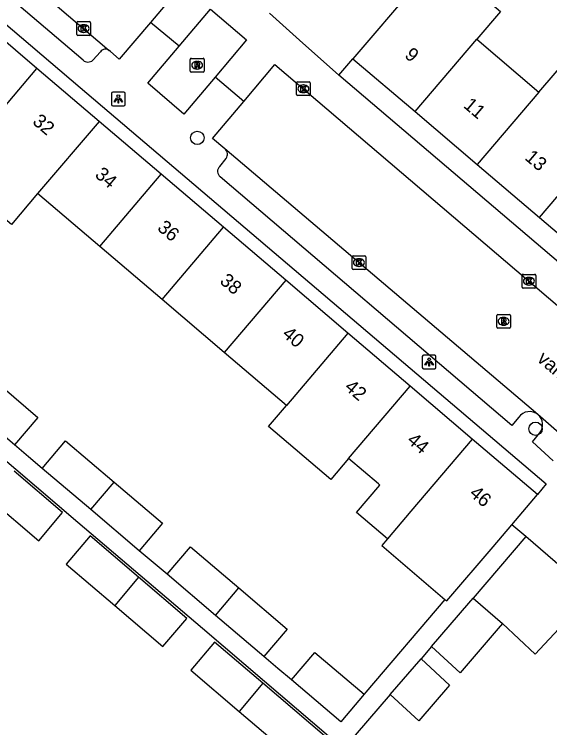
# Model space of a CAD drawing. Extents: x 162532 to 163264, y 381233 to 382042.
# Drawn here: x 163030.6 to 163069.6, y 381569.4 to 381621.4 of the extents above; entities that cross this region are included whole.
import ezdxf

# ---------------------------------------------------------------- set-up
doc = ezdxf.new("R2010")
doc.units = 0
for name, color, linetype in [('IMGEO_Boom', 7, 'Continuous'), ('IMGEO_Kolk', 7, 'Continuous'), ('IMGEO_Lichtpunt', 7, 'Continuous'), ('IMGEO_Openbare_ruimte_label', 7, 'Continuous'), ('IMGEO_Pand', 7, 'Continuous'), ('IMGEO_Pand_nummerreeks', 7, 'Continuous'), ('IMGEO_Rijbaan_lokaal_open', 7, 'Continuous'), ('IMGEO_Rioolput', 7, 'Continuous'), ('IMGEO_Voetpad_open', 7, 'Continuous')]:
    doc.layers.add(name, color=color, linetype=linetype)

msp = doc.modelspace()

# ---------------------------------------------------------------- linework, layer by layer
at = {"layer": 'IMGEO_Boom'}
for centre in [(163043.922, 381612.421), (163068.602, 381591.201)]:
    msp.add_circle(centre, 0.489, dxfattribs=at)
at = {"layer": 'IMGEO_Kolk'}
for p, q in [((163035.12, 381619.971), (163035.12, 381620.823)), ((163035.195, 381620.897), (163036.047, 381620.897)), ((163036.121, 381620.823), (163036.121, 381619.971)), ((163035.608, 381620.677), (163035.633, 381620.677)), ((163036.047, 381619.897), (163035.195, 381619.897)), ((163035.631, 381620.117), (163035.606, 381620.117)), ((163051.159, 381615.578), (163051.159, 381616.43)), ((163051.234, 381616.504), (163052.086, 381616.504)), ((163051.647, 381616.284), (163051.672, 381616.284)), ((163052.16, 381616.43), (163052.16, 381615.578)), ((163051.67, 381615.724), (163051.645, 381615.724)), ((163052.086, 381615.504), (163051.234, 381615.504)), ((163055.215, 381602.898), (163055.215, 381603.75)), ((163055.29, 381603.824), (163056.142, 381603.824)), ((163056.216, 381603.75), (163056.216, 381602.898)), ((163055.703, 381603.604), (163055.728, 381603.604)), ((163056.142, 381602.824), (163055.29, 381602.824)), ((163055.726, 381603.044), (163055.701, 381603.044)), ((163067.616, 381601.541), (163067.616, 381602.393)), ((163067.691, 381602.467), (163068.543, 381602.467)), ((163068.104, 381602.247), (163068.129, 381602.247)), ((163068.617, 381602.393), (163068.617, 381601.541)), ((163068.127, 381601.687), (163068.102, 381601.687)), ((163068.543, 381601.467), (163067.691, 381601.467))]:
    msp.add_line(p, q, dxfattribs=at)
for points in [[(163035.12, 381619.971), (163035.12, 381620.823)], [(163035.195, 381620.897), (163036.047, 381620.897)], [(163036.121, 381620.823), (163036.121, 381619.971)], [(163035.441, 381620.597), (163035.564, 381620.597), (163035.564, 381620.446), (163035.694, 381620.597), (163035.858, 381620.597), (163035.712, 381620.446), (163035.865, 381620.197), (163035.713, 381620.197), (163035.628, 381620.361), (163035.564, 381620.294), (163035.564, 381620.197), (163035.441, 381620.197), (163035.441, 381620.597)], [(163036.047, 381619.897), (163035.195, 381619.897)], [(163051.159, 381615.578), (163051.159, 381616.43)], [(163051.234, 381616.504), (163052.086, 381616.504)], [(163051.48, 381616.204), (163051.603, 381616.204), (163051.603, 381616.053), (163051.733, 381616.204), (163051.897, 381616.204), (163051.751, 381616.053), (163051.904, 381615.804), (163051.752, 381615.804), (163051.667, 381615.968), (163051.603, 381615.901), (163051.603, 381615.804), (163051.48, 381615.804), (163051.48, 381616.204)], [(163052.16, 381616.43), (163052.16, 381615.578)], [(163052.086, 381615.504), (163051.234, 381615.504)], [(163055.215, 381602.898), (163055.215, 381603.75)], [(163055.29, 381603.824), (163056.142, 381603.824)], [(163056.216, 381603.75), (163056.216, 381602.898)], [(163055.536, 381603.524), (163055.659, 381603.524), (163055.659, 381603.373), (163055.789, 381603.524), (163055.953, 381603.524), (163055.807, 381603.373), (163055.96, 381603.124), (163055.808, 381603.124), (163055.723, 381603.288), (163055.659, 381603.221), (163055.659, 381603.124), (163055.536, 381603.124), (163055.536, 381603.524)], [(163056.142, 381602.824), (163055.29, 381602.824)], [(163067.616, 381601.541), (163067.616, 381602.393)], [(163067.691, 381602.467), (163068.543, 381602.467)], [(163067.937, 381602.167), (163068.06, 381602.167), (163068.06, 381602.016), (163068.19, 381602.167), (163068.354, 381602.167), (163068.208, 381602.016), (163068.361, 381601.767), (163068.209, 381601.767), (163068.124, 381601.931), (163068.06, 381601.864), (163068.06, 381601.767), (163067.937, 381601.767), (163067.937, 381602.167)], [(163068.617, 381602.393), (163068.617, 381601.541)], [(163068.543, 381601.467), (163067.691, 381601.467)]]:
    msp.add_lwpolyline(points, dxfattribs=at)
for centre, start, end in [((163035.197, 381620.821), 91.552, 178.448), ((163035.197, 381620.821), 91.552, 178.448), ((163036.045, 381620.821), 1.552, 88.448), ((163036.045, 381620.821), 1.552, 88.448), ((163035.197, 381619.973), 181.552, 268.448), ((163035.197, 381619.973), 181.552, 268.448), ((163036.045, 381619.973), 271.552, 358.448), ((163036.045, 381619.973), 271.552, 358.448), ((163051.236, 381616.428), 91.552, 178.448), ((163051.236, 381616.428), 91.552, 178.448), ((163052.084, 381616.428), 1.552, 88.448), ((163052.084, 381616.428), 1.552, 88.448), ((163051.236, 381615.58), 181.552, 268.448), ((163051.236, 381615.58), 181.552, 268.448), ((163052.084, 381615.58), 271.552, 358.448), ((163052.084, 381615.58), 271.552, 358.448), ((163055.292, 381603.748), 91.552, 178.448), ((163055.292, 381603.748), 91.552, 178.448), ((163056.14, 381603.748), 1.552, 88.448), ((163056.14, 381603.748), 1.552, 88.448), ((163055.292, 381602.9), 181.552, 268.448), ((163055.292, 381602.9), 181.552, 268.448), ((163056.14, 381602.9), 271.552, 358.448), ((163056.14, 381602.9), 271.552, 358.448), ((163067.693, 381602.391), 91.552, 178.448), ((163067.693, 381602.391), 91.552, 178.448), ((163068.541, 381602.391), 1.552, 88.448), ((163068.541, 381602.391), 1.552, 88.448), ((163067.693, 381601.543), 181.552, 268.448), ((163067.693, 381601.543), 181.552, 268.448), ((163068.541, 381601.543), 271.552, 358.448), ((163068.541, 381601.543), 271.552, 358.448)]:
    msp.add_arc(centre, 0.0765, start, end, dxfattribs=at)
for centre, major_axis, ratio, start_param, end_param in [((163035.607, 381620.397), (-0.387, 0.002), 0.722429, 4.712389, 7.853982), ((163035.632, 381620.397), (-0.39, 0.002), 0.717154, 1.570796, 4.712389), ((163051.646, 381616.004), (-0.387, 0.002), 0.722429, 4.712389, 7.853982), ((163051.671, 381616.004), (-0.39, 0.002), 0.717154, 1.570796, 4.712389), ((163055.702, 381603.324), (-0.387, 0.002), 0.722429, 4.712389, 7.853982), ((163055.727, 381603.324), (-0.39, 0.002), 0.717154, 1.570796, 4.712389), ((163068.103, 381601.967), (-0.387, 0.002), 0.722429, 4.712389, 7.853982), ((163068.128, 381601.967), (-0.39, 0.002), 0.717154, 1.570796, 4.712389)]:
    msp.add_ellipse(centre, major_axis=major_axis, ratio=ratio, start_param=start_param, end_param=end_param, dxfattribs=at)
at = {"layer": 'IMGEO_Lichtpunt'}
for p, q in [((163037.657, 381615.66), (163037.657, 381614.853)), ((163037.657, 381615.66), (163037.657, 381614.853)), ((163038.559, 381615.755), (163037.751, 381615.755)), ((163038.559, 381615.755), (163037.751, 381615.755)), ((163038.653, 381614.853), (163038.653, 381615.66)), ((163038.653, 381614.853), (163038.653, 381615.66)), ((163037.751, 381614.759), (163038.559, 381614.759)), ((163037.751, 381614.759), (163038.559, 381614.759)), ((163060.34, 381596.469), (163060.34, 381595.662)), ((163060.34, 381596.469), (163060.34, 381595.662)), ((163061.242, 381596.564), (163060.434, 381596.564)), ((163061.242, 381596.564), (163060.434, 381596.564)), ((163061.336, 381595.662), (163061.336, 381596.469)), ((163061.336, 381595.662), (163061.336, 381596.469)), ((163060.434, 381595.568), (163061.242, 381595.568)), ((163060.434, 381595.568), (163061.242, 381595.568))]:
    msp.add_line(p, q, dxfattribs=at)
for points in [[(163038.031, 381615.324), (163038.07, 381615.296), (163037.882, 381615.034), (163037.844, 381615.061), (163038.031, 381615.324)], [(163038.133, 381615.276), (163038.18, 381615.276), (163038.18, 381614.954), (163038.133, 381614.954), (163038.133, 381615.276)], [(163038.243, 381615.296), (163038.281, 381615.323), (163038.468, 381615.061), (163038.429, 381615.033), (163038.243, 381615.296)], [(163060.714, 381596.133), (163060.753, 381596.105), (163060.565, 381595.843), (163060.527, 381595.87), (163060.714, 381596.133)], [(163060.816, 381596.085), (163060.863, 381596.085), (163060.863, 381595.763), (163060.816, 381595.763), (163060.816, 381596.085)], [(163060.926, 381596.105), (163060.964, 381596.132), (163061.151, 381595.87), (163061.112, 381595.842), (163060.926, 381596.105)]]:
    msp.add_lwpolyline(points, dxfattribs=at)
for centre in [(163038.156, 381615.458), (163060.839, 381596.267)]:
    msp.add_circle(centre, 0.0994, dxfattribs=at)
for centre, start, end in [((163037.751, 381615.66), 90, 180), ((163037.751, 381615.66), 90, 180), ((163038.559, 381615.66), 0, 90), ((163038.559, 381615.66), 0, 90), ((163037.751, 381614.853), 180, 270), ((163037.751, 381614.853), 180, 270), ((163038.559, 381614.853), 270, 0), ((163038.559, 381614.853), 270, 360), ((163060.434, 381596.469), 90, 180), ((163060.434, 381596.469), 90, 180), ((163061.242, 381596.469), 0, 90), ((163061.242, 381596.469), 0, 90), ((163060.434, 381595.662), 180, 270), ((163060.434, 381595.662), 180, 270), ((163061.242, 381595.662), 270, 0), ((163061.242, 381595.662), 270, 360)]:
    msp.add_arc(centre, 0.0946, start, end, dxfattribs=at)
at = {"layer": 'IMGEO_Pand'}
for points in [[(163059.268, 381627.393), (163066.036, 381621.637), (163064.308, 381619.613)], [(163058.397, 381624.641), (163059.768, 381623.474), (163055.278, 381618.195)], [(163032.213, 381617.487), (163027.674, 381621.349)], [(163059.811, 381614.34), (163064.308, 381619.613)], [(163064.308, 381619.613), (163068.848, 381615.752)], [(163068.848, 381615.752), (163071.078, 381618.366), (163075.507, 381614.599), (163073.282, 381611.982), (163073.389, 381611.891)], [(163055.278, 381618.195), (163059.811, 381614.34)], [(163027.724, 381612.212), (163032.213, 381617.487)], [(163036.752, 381613.625), (163032.213, 381617.487)], [(163068.848, 381615.752), (163064.35, 381610.479)], [(163059.811, 381614.34), (163064.35, 381610.479)], [(163036.752, 381613.625), (163032.264, 381608.351)], [(163041.292, 381609.763), (163036.752, 381613.625)], [(163032.264, 381608.351), (163030.35, 381606.102), (163025.811, 381609.964), (163027.724, 381612.212)], [(163068.89, 381606.618), (163073.389, 381611.891)], [(163064.35, 381610.479), (163068.89, 381606.618)], [(163036.804, 381604.49), (163041.292, 381609.763)], [(163045.832, 381605.9), (163041.292, 381609.763)], [(163036.804, 381604.49), (163032.264, 381608.351)], [(163068.89, 381606.618), (163073.431, 381602.757)], [(163041.344, 381600.628), (163045.832, 381605.9)], [(163050.371, 381602.039), (163045.832, 381605.9)], [(163041.344, 381600.628), (163036.804, 381604.49)], [(163050.371, 381602.039), (163045.884, 381596.767)], [(163054.91, 381598.177), (163050.371, 381602.039)], [(163045.884, 381596.767), (163041.344, 381600.628)], [(163054.91, 381598.177), (163050.424, 381592.906)], [(163059.45, 381594.315), (163054.91, 381598.177)], [(163050.424, 381592.906), (163045.884, 381596.767)], [(163028.752, 381595.033), (163032.284, 381592.036), (163030.577, 381590.031)], [(163054.963, 381589.044), (163059.45, 381594.315)], [(163063.989, 381590.453), (163059.45, 381594.315)], [(163030.577, 381590.031), (163027.045, 381593.027)], [(163054.963, 381589.044), (163053.654, 381587.506), (163049.115, 381591.367), (163050.424, 381592.906)], [(163032.606, 381588.309), (163034.313, 381590.314), (163037.851, 381587.312)], [(163063.989, 381590.453), (163059.504, 381585.183), (163057.798, 381583.18)], [(163068.742, 381586.409), (163063.989, 381590.453)], [(163057.798, 381583.18), (163055.546, 381585.095), (163057.251, 381587.098), (163057.145, 381587.189), (163054.963, 381589.044)], [(163028.809, 381586.048), (163032.353, 381583.031), (163034.092, 381585.086), (163030.548, 381588.103)], [(163036.145, 381585.307), (163032.606, 381588.309)], [(163036.145, 381585.307), (163037.851, 381587.312)], [(163037.851, 381587.312), (163041.389, 381584.31), (163039.683, 381582.306)], [(163066.867, 381584.206), (163068.742, 381586.409)], [(163039.683, 381582.306), (163036.145, 381585.307)], [(163061.991, 381578.761), (163062.133, 381578.641), (163065.502, 381582.601), (163066.867, 381584.206)], [(163039.629, 381580.372), (163036.095, 381583.381), (163034.356, 381581.326), (163037.89, 381578.318)], [(163057.798, 381583.18), (163057.379, 381582.687), (163061.991, 381578.761)], [(163067.892, 381583.334), (163064.045, 381578.851)], [(163072.717, 381579.194), (163067.892, 381583.334)], [(163041.711, 381580.585), (163043.417, 381582.589), (163046.95, 381579.591)], [(163039.629, 381580.372), (163037.89, 381578.318)], [(163037.89, 381578.318), (163041.411, 381575.321), (163043.15, 381577.375), (163039.629, 381580.372)], [(163045.244, 381577.587), (163041.711, 381580.585)], [(163045.244, 381577.587), (163046.95, 381579.591)], [(163046.95, 381579.591), (163050.486, 381576.591), (163048.781, 381574.587)], [(163066.191, 381577.007), (163068.569, 381574.767), (163072.717, 381579.194)], [(163061.013, 381575.323), (163063.73, 381578.485), (163064.045, 381578.851)], [(163064.045, 381578.851), (163066.191, 381577.007)], [(163048.781, 381574.587), (163045.244, 381577.587)], [(163066.191, 381577.007), (163065.876, 381576.641), (163063.092, 381573.401), (163061.013, 381575.323)], [(163048.709, 381572.642), (163045.187, 381575.64), (163043.449, 381573.586), (163046.97, 381570.588)], [(163050.795, 381572.879), (163052.5, 381574.882), (163056.095, 381571.832)], [(163060.248, 381574.433), (163062.327, 381572.511), (163060.084, 381569.901), (163058.005, 381571.823)], [(163058.005, 381571.823), (163060.248, 381574.433)], [(163048.709, 381572.642), (163046.97, 381570.588)], [(163053.379, 381568.666), (163048.709, 381572.642)], [(163056.095, 381571.832), (163054.393, 381569.826), (163050.795, 381572.879)], [(163046.97, 381570.588), (163051.635, 381566.617)]]:
    msp.add_lwpolyline(points, dxfattribs=at)
at = {"layer": 'IMGEO_Rijbaan_lokaal_open'}
for points in [[(163019.14, 381643.77), (163030.666, 381633.822), (163042.103, 381624.099), (163042.772, 381623.53), (163040.501, 381620.847)], [(163026.073, 381628.53), (163037.494, 381618.804)], [(163042.59, 381619.106), (163044.874, 381621.804), (163047.512, 381619.562), (163045.228, 381616.857)], [(163040.501, 381620.847), (163038.229, 381618.164), (163037.585, 381618.725), (163037.494, 381618.804)], [(163045.228, 381616.857), (163042.943, 381614.151), (163040.306, 381616.407), (163042.59, 381619.106)], [(163047.311, 381615.079), (163049.581, 381617.775), (163073.333, 381597.517), (163083.862, 381588.576), (163092.321, 381581.371)], [(163045.94, 381611.622), (163045.04, 381612.383), (163047.311, 381615.079)], [(163068.782, 381592.237), (163045.94, 381611.622)], [(163072.891, 381588.642), (163068.782, 381592.237)]]:
    msp.add_lwpolyline(points, dxfattribs=at)
at = {"layer": 'IMGEO_Rioolput'}
for p, q in [((163043.484, 381618.222), (163044.336, 381618.222)), ((163043.409, 381617.296), (163043.409, 381618.148)), ((163043.897, 381618.002), (163043.922, 381618.002)), ((163044.41, 381618.148), (163044.41, 381617.296)), ((163044.336, 381617.222), (163043.484, 381617.222)), ((163043.92, 381617.442), (163043.895, 381617.442)), ((163065.846, 381599.539), (163066.698, 381599.539)), ((163065.771, 381598.613), (163065.771, 381599.465)), ((163066.259, 381599.319), (163066.284, 381599.319)), ((163066.772, 381599.465), (163066.772, 381598.613)), ((163066.698, 381598.539), (163065.846, 381598.539)), ((163066.282, 381598.759), (163066.257, 381598.759))]:
    msp.add_line(p, q, dxfattribs=at)
for points in [[(163043.484, 381618.222), (163044.336, 381618.222)], [(163043.409, 381617.296), (163043.409, 381618.148)], [(163043.998, 381617.92), (163043.746, 381617.922), (163043.746, 381617.522)], [(163043.924, 381617.841), (163043.87, 381617.841), (163043.87, 381617.76)], [(163043.87, 381617.76), (163043.922, 381617.76)], [(163044.41, 381618.148), (163044.41, 381617.296)], [(163044.336, 381617.222), (163043.484, 381617.222)], [(163043.746, 381617.522), (163043.87, 381617.522), (163043.87, 381617.684), (163043.881, 381617.684)], [(163043.928, 381617.655), (163043.999, 381617.522), (163044.139, 381617.522), (163044.074, 381617.648)], [(163065.846, 381599.539), (163066.698, 381599.539)], [(163065.771, 381598.613), (163065.771, 381599.465)], [(163066.36, 381599.237), (163066.108, 381599.239), (163066.108, 381598.839)], [(163066.108, 381598.839), (163066.232, 381598.839), (163066.232, 381599.001), (163066.243, 381599.001)], [(163066.286, 381599.158), (163066.232, 381599.158), (163066.232, 381599.077)], [(163066.232, 381599.077), (163066.284, 381599.077)], [(163066.29, 381598.972), (163066.361, 381598.839), (163066.501, 381598.839), (163066.436, 381598.965)], [(163066.772, 381599.465), (163066.772, 381598.613)], [(163066.698, 381598.539), (163065.846, 381598.539)]]:
    msp.add_lwpolyline(points, dxfattribs=at)
for centre, radius, start, end in [((163043.486, 381618.146), 0.0765, 91.552, 178.448), ((163043.486, 381618.146), 0.0765, 91.552, 178.448), ((163044.334, 381618.146), 0.0765, 1.552, 88.448), ((163044.334, 381618.146), 0.0765, 1.552, 88.448), ((163043.906, 381617.949), 0.19, 274.7715, 282.9687), ((163043.93, 381617.745), 0.0964, 77.0061, 93.1865), ((163043.944, 381617.802), 0.0378, 276.6634, 79.6772), ((163043.997, 381617.81), 0.109, 350.3612, 89.416), ((163043.995, 381617.81), 0.112, 277.5842, 350.9817), ((163043.979, 381617.595), 0.108, 29.5134, 73.7905), ((163043.486, 381617.298), 0.0765, 181.552, 268.448), ((163043.486, 381617.298), 0.0765, 181.552, 268.448), ((163043.88, 381617.631), 0.0533, 26.0293, 88.6989), ((163044.334, 381617.298), 0.0765, 271.552, 358.448), ((163044.334, 381617.298), 0.0765, 271.552, 358.448), ((163065.848, 381599.463), 0.0765, 91.552, 178.448), ((163065.848, 381599.463), 0.0765, 91.552, 178.448), ((163066.696, 381599.463), 0.0765, 1.552, 88.448), ((163066.696, 381599.463), 0.0765, 1.552, 88.448), ((163066.242, 381598.948), 0.0533, 26.0293, 88.6989), ((163066.268, 381599.266), 0.19, 274.7715, 282.9687), ((163066.292, 381599.062), 0.0964, 77.0061, 93.1865), ((163066.306, 381599.119), 0.0378, 276.6634, 79.6772), ((163066.359, 381599.127), 0.109, 350.3612, 89.416), ((163066.357, 381599.127), 0.112, 277.5842, 350.9817), ((163066.341, 381598.912), 0.108, 29.5134, 73.7905), ((163065.848, 381598.615), 0.0765, 181.552, 268.448), ((163065.848, 381598.615), 0.0765, 181.552, 268.448), ((163066.696, 381598.615), 0.0765, 271.552, 358.448), ((163066.696, 381598.615), 0.0765, 271.552, 358.448)]:
    msp.add_arc(centre, radius, start, end, dxfattribs=at)
for centre, major_axis, ratio, start_param, end_param in [((163043.896, 381617.722), (-0.387, 0.002), 0.722429, 4.712389, 7.853982), ((163043.921, 381617.722), (-0.39, 0.002), 0.717154, 1.570796, 4.712389), ((163066.258, 381599.039), (-0.387, 0.002), 0.722429, 4.712389, 7.853982), ((163066.283, 381599.039), (-0.39, 0.002), 0.717154, 1.570796, 4.712389)]:
    msp.add_ellipse(centre, major_axis=major_axis, ratio=ratio, start_param=start_param, end_param=end_param, dxfattribs=at)
at = {"layer": 'IMGEO_Voetpad_open'}
for points in [[(163014.093, 381632.903), (163014.757, 381633.658), (163035.384, 381616.107), (163069.377, 381587.184), (163068.742, 381586.409)], [(163035.579, 381618.086), (163025.694, 381626.501), (163026.205, 381627.096)], [(163054.249, 381616.985), (163051.387, 381619.557), (163049.198, 381621.524)], [(163042.59, 381619.106), (163040.501, 381620.847)], [(163036.851, 381618.708), (163036.296, 381618.09)], [(163054.249, 381616.985), (163055.278, 381618.195)], [(163047.311, 381615.079), (163045.228, 381616.857)], [(163091.782, 381587.15), (163090.743, 381585.944), (163054.249, 381616.985)], [(162998.764, 381615.162), (162998.887, 381615.303), (163003.429, 381611.437), (163007.969, 381607.572), (163012.509, 381603.707), (163017.049, 381599.842), (163021.59, 381595.977), (163026.13, 381592.111), (163030.67, 381588.247), (163035.21, 381584.382), (163039.751, 381580.517), (163044.291, 381576.652), (163048.831, 381572.787), (163053.502, 381568.81), (163053.379, 381568.666)], [(163045.553, 381610.334), (163046.02, 381610.922)], [(163067.383, 381592.058), (163066.862, 381591.438), (163045.593, 381609.586)], [(163069.885, 381588.859), (163068.373, 381590.239), (163068.908, 381590.902)], [(163032.606, 381588.309), (163031.595, 381589.167), (163030.577, 381590.031)], [(163067.892, 381583.334), (163066.867, 381584.206)], [(163041.711, 381580.585), (163040.695, 381581.447), (163039.683, 381582.306)], [(163061.991, 381578.761), (163056.225, 381571.986), (163056.095, 381571.832)], [(163061.013, 381575.323), (163060.248, 381574.433)], [(163050.795, 381572.879), (163049.795, 381573.727), (163048.781, 381574.587)], [(163058.005, 381571.823), (163056.348, 381569.895), (163055.444, 381568.843)]]:
    msp.add_lwpolyline(points, dxfattribs=at)
for centre, radius, start, end in [((163037.22, 381618.441), 0.455, 52.9205, 144.0625), ((163035.935, 381618.473), 0.526, 227.3801, 313.2592), ((163045.602, 381611.229), 0.519, 323.7552, 49.2844), ((163045.888, 381609.977), 0.49, 133.1656, 232.9565), ((163068.168, 381591.48), 0.974, 50.9305, 143.6521), ((163068.133, 381591.502), 0.98, 322.2393, 48.5441)]:
    msp.add_arc(centre, radius, start, end, dxfattribs=at)

# ---------------------------------------------------------------- texts
at = {"layer": 'IMGEO_Openbare_ruimte_label'}
msp.add_text('van Ennettenstraat', height=1, rotation=319.5416, dxfattribs=at).set_placement((163068.65, 381596.19))
at = {"layer": 'IMGEO_Pand_nummerreeks'}
for s, rotation, p in [('9', 319.6203, (163058.982, 381618.353)), ('11', 319.6203, (163063.281, 381614.696)), ('32', 319.6097, (163031.829, 381613.507)), ('13', 319.6179, (163067.757, 381610.89)), ('34', 319.6097, (163036.385, 381609.63)), ('36', 319.6097, (163040.939, 381605.756)), ('38', 319.6097, (163045.495, 381601.879)), ('40', 319.6097, (163050.05, 381598.005)), ('42', 319.6097, (163054.6, 381594.134)), ('44', 319.6122, (163059.156, 381590.258)), ('46', 319.6122, (163063.71, 381586.383))]:
    msp.add_text(s, height=1, rotation=rotation, dxfattribs=at).set_placement(p)

doc.saveas('drawing.dxf')
